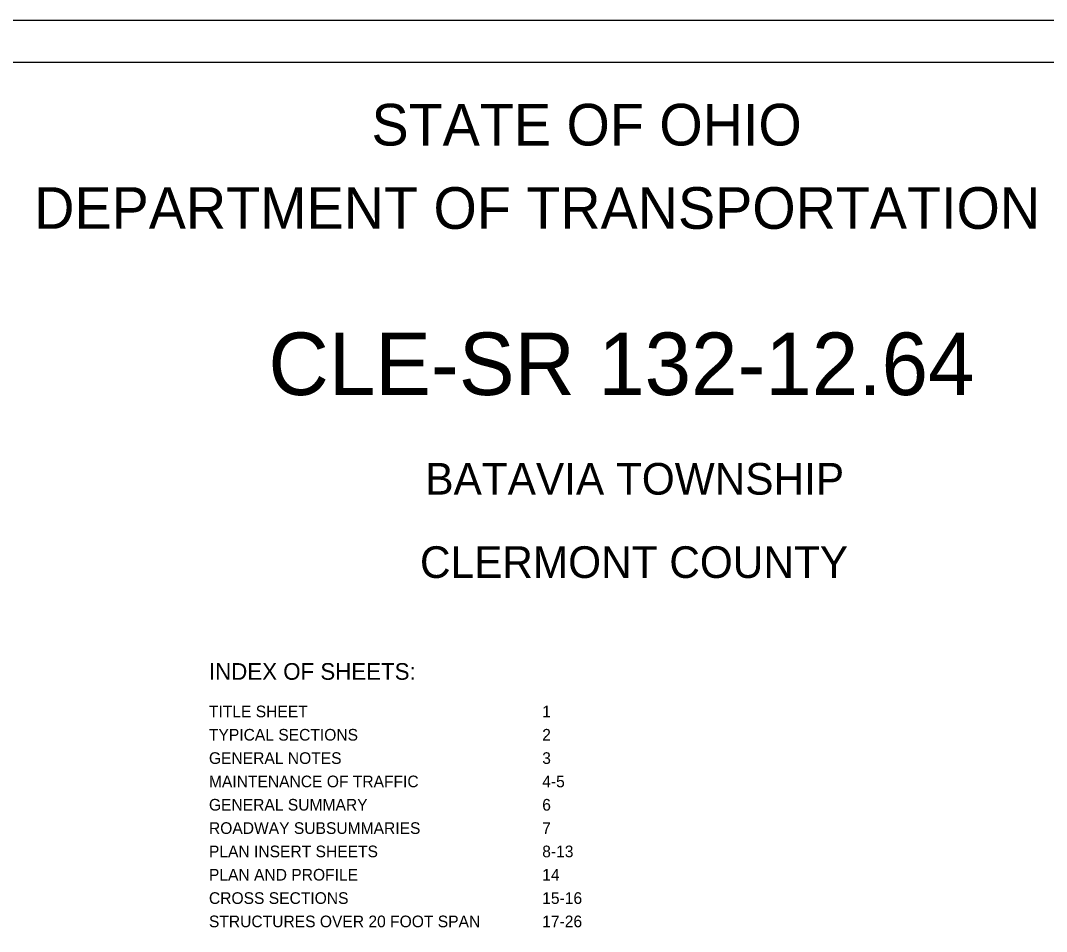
# Model space of a CAD drawing. Extents: x 0 to 34, y 0 to 22.
# Drawn here: x 9.58 to 21.9, y 11.07 to 22 of the extents above; entities that cross this region are included whole.
import ezdxf

# ---------------------------------------------------------------- set-up
doc = ezdxf.new("R2010")
doc.units = 0
for name, color, linetype in [('SH_Border', 7, 'Continuous'), ('SH_Cut_Line', 7, 'Continuous'), ('SH_Text', 7, 'Continuous')]:
    doc.layers.add(name, color=color, linetype=linetype)

msp = doc.modelspace()

# ---------------------------------------------------------------- linework, layer by layer
at = {"layer": 'SH_Border'}
msp.add_lwpolyline([(1.5, 21.5), (33.5, 21.5), (33.5, 0.5), (1.5, 0.5)], close=True, dxfattribs=at)
at = {"layer": 'SH_Cut_Line'}
msp.add_lwpolyline([(0, 0), (34, 0), (34, 22), (0, 22)], close=True, dxfattribs=at)

# ---------------------------------------------------------------- texts
at = {"layer": 'SH_Text'}
for s, height, p in [('STATE OF OHIO', 0.5, (13.795, 20.5)), ('DEPARTMENT OF TRANSPORTATION', 0.5, (9.747, 19.5)), ('  CLE-SR 132-12.64 ', 0.75, (12.001, 17.505)), ('  BATAVIA TOWNSHIP  ', 0.38, (14.159, 16.31)), ('   CLERMONT COUNTY  ', 0.38, (13.953, 15.31)), ('INDEX OF SHEETS:', 0.2, (11.844, 14.088)), ('TITLE SHEET                        ', 0.14, (11.844, 13.638)), ('1      ', 0.14, (15.844, 13.638)), ('TYPICAL SECTIONS                   ', 0.14, (11.844, 13.358)), ('2      ', 0.14, (15.844, 13.358)), ('GENERAL NOTES                      ', 0.14, (11.844, 13.078)), ('3      ', 0.14, (15.844, 13.078)), ('MAINTENANCE OF TRAFFIC             ', 0.14, (11.844, 12.798)), ('4-5    ', 0.14, (15.844, 12.798)), ('GENERAL SUMMARY                    ', 0.14, (11.844, 12.518)), ('6      ', 0.14, (15.844, 12.518)), ('ROADWAY SUBSUMMARIES               ', 0.14, (11.844, 12.238)), ('7      ', 0.14, (15.844, 12.238)), ('PLAN INSERT SHEETS                 ', 0.14, (11.844, 11.958)), ('8-13   ', 0.14, (15.844, 11.958)), ('PLAN AND PROFILE                   ', 0.14, (11.844, 11.678)), ('14     ', 0.14, (15.844, 11.678)), ('CROSS SECTIONS                     ', 0.14, (11.844, 11.398)), ('15-16  ', 0.14, (15.844, 11.398)), ('STRUCTURES OVER 20 FOOT SPAN       ', 0.14, (11.844, 11.118)), ('17-26  ', 0.14, (15.844, 11.118))]:
    msp.add_text(s, height=height, dxfattribs=at).set_placement(p)

doc.saveas('drawing.dxf')
